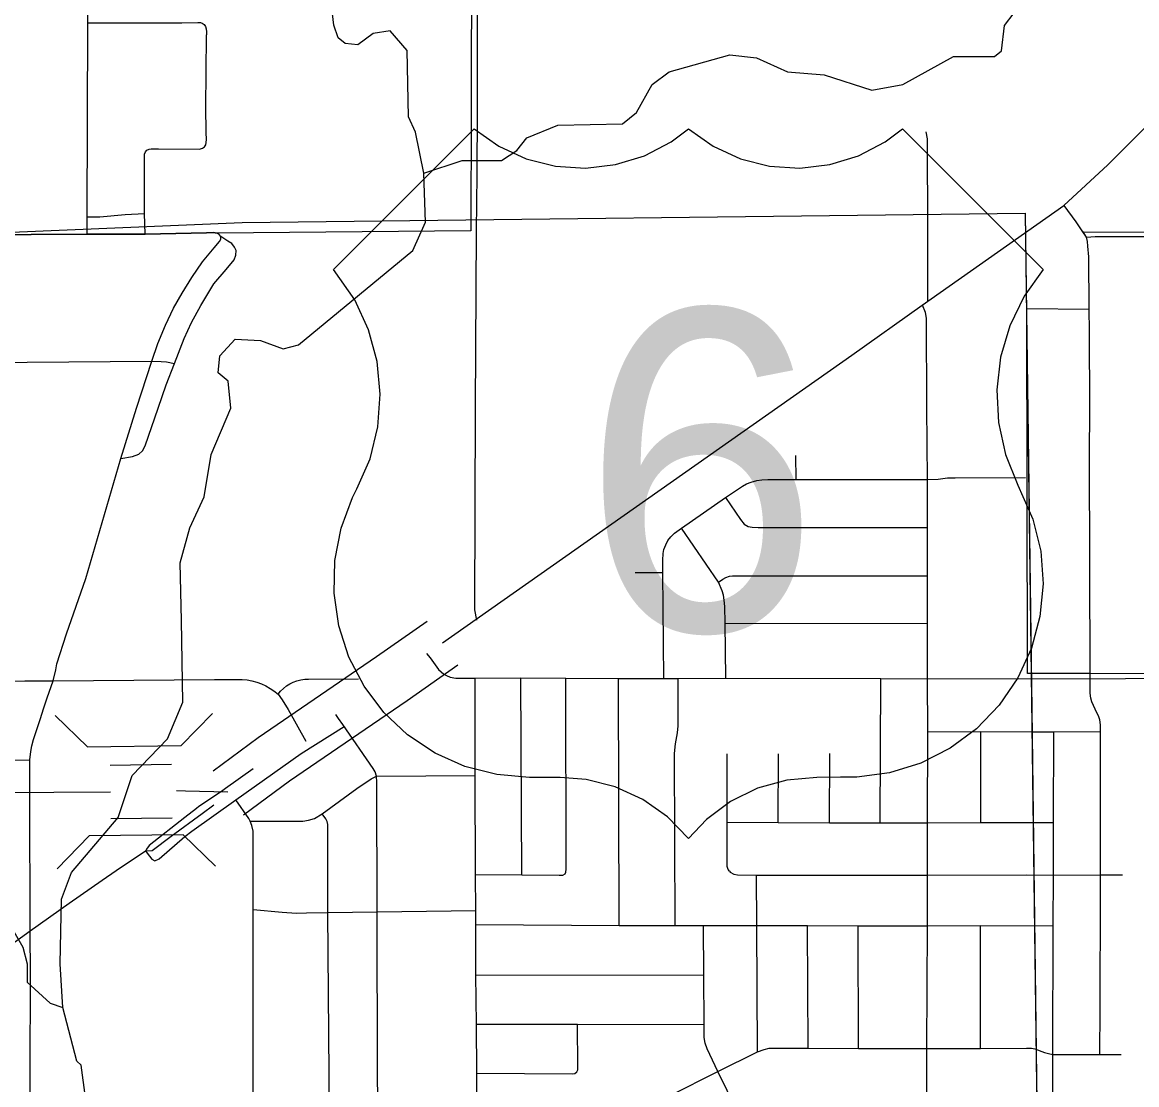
# Model space of a CAD drawing. Extents: x -1403959 to 81668, y -1400582 to 11018.
# Drawn here: x 7531.9 to 7652.7, y 8480.3 to 8595.5 of the extents above; entities that cross this region are included whole.
import ezdxf

# ---------------------------------------------------------------- set-up
doc = ezdxf.new("R2010")
doc.units = 0
for name, color, linetype in [('tdCiCityDivCarto', 7, 'Continuous'), ('tdCiRRCL', 7, 'Continuous'), ('tdCiSectNmbr', 7, 'Continuous'), ('tdCiSectTwpRng', 7, 'Continuous'), ('tdCoClipBndry', 7, 'Continuous'), ('tdCoDivCarto', 7, 'Continuous'), ('tdCoSecRteCL', 7, 'Continuous'), ('tdCoSurfAsphaltUnbanded', 7, 'Continuous'), ('tdCoSurfBitum', 7, 'Continuous'), ('tdCoSurfEarth', 7, 'Continuous'), ('tdCoTwpNameTxt', 7, 'Continuous')]:
    doc.layers.add(name, color=color, linetype=linetype)

msp = doc.modelspace()

# ---------------------------------------------------------------- linework, layer by layer
at = {"layer": 'tdCiCityDivCarto'}
for points in [[(7538.89, 8572.53), (7538.89, 8574.39), (7538.98, 8595.45), (7539.04, 8610.4), (7539, 8620.66)], [(7538.98, 8595.45), (7549.14, 8595.42), (7550.88, 8595.47), (7551.18, 8595.46), (7551.37, 8595.39), (7551.58, 8595.27), (7551.72, 8595.05), (7551.78, 8594.78), (7551.83, 8594.46), (7551.83, 8594.14)], [(7551.8, 8583.66), (7551.76, 8586.23), (7551.83, 8594.03)], [(7551.83, 8594.03), (7551.83, 8594.14)], [(7546.62, 8581.78), (7551.09, 8581.75), (7551.41, 8581.84), (7551.6, 8582), (7551.75, 8582.22), (7551.8, 8582.45), (7551.82, 8582.77), (7551.8, 8583.56), (7551.8, 8583.66)], [(7545.18, 8572.54), (7545.11, 8574.78), (7545.1, 8580.54), (7545.11, 8581.19), (7545.2, 8581.44), (7545.38, 8581.62), (7545.61, 8581.73), (7545.85, 8581.79), (7546.42, 8581.78)], [(7546.42, 8581.78), (7546.62, 8581.78)], [(7538.89, 8574.39), (7540.25, 8574.42), (7543.03, 8574.64), (7545.11, 8574.78)], [(7514.61, 8572.32), (7523.37, 8572.39), (7526.71, 8572.44), (7538.89, 8572.53), (7545.18, 8572.54)], [(7545.18, 8572.54), (7551.82, 8572.66), (7552.56, 8572.69), (7552.98, 8572.65)], [(7545.18, 8572.54), (7545.18, 8572.54)], [(7646.87, 8572.76), (7646.86, 8572.76)], [(7647.24, 8572.2), (7646.87, 8572.76)], [(7647.24, 8572.2), (7648.2, 8572.27), (7662.08, 8572.28), (7679.04, 8572.26), (7688.53, 8572.27), (7696.81, 8572.24), (7697.28, 8572.25), (7697.64, 8572.19), (7697.96, 8572.03), (7698.05, 8571.93)], [(7647.55, 8564.4), (7647.49, 8570.06), (7647.41, 8571.24), (7647.35, 8571.72), (7647.24, 8572.2)], [(7647.55, 8564.4), (7647.55, 8564.4)], [(7647.64, 8524.9), (7647.58, 8548.41), (7647.61, 8553.66), (7647.58, 8562.01), (7647.55, 8564.4)], [(7647.64, 8524.88), (7647.64, 8524.9)]]:
    msp.add_lwpolyline(points, dxfattribs=at)
at = {"layer": 'tdCiRRCL'}
for points in [[(7580.61, 8621.02), (7580.52, 8585.97), (7580.49, 8572.9), (7552.98, 8572.65), (7552.56, 8572.69), (7551.82, 8572.66), (7545.18, 8572.54), (7538.89, 8572.53), (7526.71, 8572.44)], [(7655.46, 8524.87), (7647.64, 8524.88), (7640.85, 8524.9), (7640.79, 8564.45), (7647.55, 8564.4), (7647.49, 8570.06), (7647.41, 8571.24), (7647.35, 8571.72), (7647.24, 8572.2), (7646.86, 8572.76), (7661.91, 8572.7)]]:
    msp.add_lwpolyline(points, dxfattribs=at)
at = {"layer": 'tdCiSectNmbr'}
for points in [[(7581.09, 8572.9), (7581.19, 8578.95), (7581.21, 8586.02), (7581.23, 8607.14), (7581.21, 8621.02)], [(7545.9, 8558.74), (7546.55, 8560.68), (7547.38, 8562.67), (7548.25, 8564.49), (7549.18, 8566.12), (7550.25, 8567.84), (7551.41, 8569.52), (7552.65, 8571.03), (7553.23, 8571.73), (7553.38, 8571.99), (7553.38, 8572.26)], [(7553.38, 8572.26), (7553.19, 8572.5), (7552.98, 8572.64)], [(7581.16, 8530.66), (7580.94, 8531.81), (7581, 8553.69), (7581.09, 8572.9)], [(7630.02, 8524.33), (7630.02, 8530.31), (7630, 8535.48), (7630.01, 8540.72), (7629.99, 8545.93), (7629.93, 8553.74), (7629.89, 8563.43), (7629.79, 8564.04), (7629.46, 8564.82)], [(7535.21, 8524.11), (7535.49, 8525.29), (7535.62, 8525.94), (7536.65, 8529.19), (7538.76, 8535.21), (7542.55, 8548.21), (7544.25, 8553.67), (7545.9, 8558.74)], [(7575.67, 8527.05), (7576.07, 8526.58), (7576.61, 8525.82), (7577, 8525.33), (7577.28, 8525.07), (7577.57, 8524.83), (7577.86, 8524.68), (7578.24, 8524.5), (7578.86, 8524.39)], [(7484.31, 8523.76), (7484.36, 8523.76), (7499.37, 8523.91), (7508.65, 8523.94), (7514.36, 8523.98), (7532.13, 8524.1)], [(7532.13, 8524.1), (7535.21, 8524.11), (7535.21, 8524.11)], [(7535.21, 8524.11), (7552.69, 8524.23), (7555.7, 8524.25), (7556.24, 8524.19), (7556.76, 8524.09), (7557.28, 8523.95), (7557.79, 8523.77), (7558.28, 8523.55), (7558.73, 8523.28), (7559.13, 8523.02), (7559.6, 8522.64), (7560.02, 8522.05), (7560.69, 8520.98), (7562.62, 8517.56)], [(7578.86, 8524.39), (7580.96, 8524.4), (7580.96, 8524.4)], [(7580.96, 8524.4), (7585.92, 8524.42), (7590.78, 8524.38), (7596.5, 8524.36), (7601.43, 8524.36), (7602.97, 8524.36), (7608.14, 8524.37), (7624.94, 8524.35), (7630.02, 8524.33), (7641.22, 8524.35)], [(7629.95, 8478.75), (7629.94, 8484.22), (7629.99, 8497.53), (7630.01, 8503.02), (7630, 8508.7), (7630.04, 8518.58), (7630.02, 8524.33)], [(7641.22, 8524.35), (7647.64, 8524.33), (7655.31, 8524.37), (7655.31, 8524.37)], [(7548.01, 8507.25), (7551.35, 8509.71), (7552.63, 8510.65)], [(7545.23, 8505.66), (7545.93, 8505.72), (7548.01, 8507.25)], [(7542.04, 8503.54), (7545.23, 8505.66)], [(7545.25, 8505.69), (7545.23, 8505.66)], [(7488.56, 8465.6), (7489.24, 8466.1), (7489.71, 8466.44), (7495.14, 8470.36), (7499.45, 8473.32), (7511.73, 8481.97), (7516.02, 8484.95), (7519.99, 8487.76), (7523.34, 8490.12), (7528.89, 8494.24), (7532.7, 8496.99), (7536.94, 8499.99), (7540.52, 8502.48), (7542.04, 8503.54)]]:
    msp.add_lwpolyline(points, dxfattribs=at)
at = {"layer": 'tdCiSectTwpRng'}
for points in [[(7630.04, 8572.84), (7630.01, 8582.86), (7629.85, 8583.63)], [(7646.85, 8572.78), (7646.14, 8573.85), (7644.83, 8575.63)], [(7542.55, 8548.21), (7543.82, 8548.42), (7544.49, 8548.69), (7544.9, 8549.04), (7545.17, 8549.59), (7546.59, 8553.66), (7547.46, 8556.18), (7548.35, 8558.5), (7549.42, 8561.22), (7550.2, 8562.96), (7551.2, 8564.8), (7552.61, 8567.14), (7553.96, 8568.69), (7554.84, 8569.75), (7555.03, 8570.26), (7555.05, 8570.75), (7554.88, 8571.13), (7554.59, 8571.5), (7554.16, 8571.78), (7553.38, 8572.26)], [(7630.03, 8565.25), (7630.05, 8572.06), (7630.04, 8572.84)], [(7646.86, 8572.76), (7646.85, 8572.78)], [(7484.5, 8558.34), (7499.56, 8558.41), (7514.55, 8558.52), (7523.35, 8558.59), (7545.9, 8558.74)], [(7545.9, 8558.74), (7546.9, 8558.73), (7547.49, 8558.68), (7548.35, 8558.5)], [(7615.77, 8545.93), (7615.74, 8548.52)], [(7608.12, 8543.99), (7609.95, 8545.2), (7610.4, 8545.46), (7610.9, 8545.64), (7611.51, 8545.81), (7612.03, 8545.89), (7612.69, 8545.93), (7615.77, 8545.93), (7629.99, 8545.93)], [(7629.99, 8545.93), (7631.18, 8545.96), (7632.16, 8546.1), (7632.99, 8546.1), (7640.63, 8546.13)], [(7601.43, 8524.36), (7601.3, 8535.86), (7601.31, 8537.18), (7601.34, 8537.89), (7601.43, 8538.33), (7601.63, 8538.83), (7601.87, 8539.32), (7602.17, 8539.7), (7602.58, 8540.09), (7603.32, 8540.64), (7608.12, 8543.99)], [(7608.12, 8543.99), (7609.73, 8541.58), (7610.12, 8541.09), (7610.57, 8540.84), (7611.01, 8540.75), (7611.64, 8540.73), (7630.01, 8540.72)], [(7608.14, 8524.37), (7608.08, 8530.35), (7608.03, 8532.16), (7607.97, 8532.85), (7607.88, 8533.4), (7607.74, 8533.86), (7607.35, 8534.79), (7603.32, 8540.64)], [(7598.32, 8535.86), (7601.3, 8535.86)], [(7607.35, 8534.79), (7607.8, 8535.11), (7608.15, 8535.29), (7608.54, 8535.43), (7608.87, 8535.48), (7630, 8535.48)], [(7608.08, 8530.35), (7630.02, 8530.31)], [(7647.64, 8524.33), (7647.64, 8524.88)], [(7532.67, 8515.54), (7532.78, 8516.44), (7532.89, 8517.06), (7533.07, 8517.72), (7533.78, 8519.89), (7534.2, 8521.18), (7534.56, 8522.24), (7535.21, 8524.11)], [(7559.6, 8522.64), (7559.87, 8522.97), (7560.17, 8523.27), (7560.5, 8523.54), (7560.86, 8523.76), (7561.24, 8523.95), (7561.64, 8524.1), (7562.06, 8524.21), (7562.48, 8524.27), (7562.9, 8524.29), (7568.33, 8524.32)], [(7581, 8503.09), (7580.95, 8513.84), (7580.96, 8524.4)], [(7586.01, 8503.06), (7585.92, 8524.42)], [(7590.79, 8503.34), (7590.81, 8503.4), (7590.84, 8503.66), (7590.78, 8524.38)], [(7596.59, 8497.57), (7596.5, 8524.36)], [(7602.66, 8497.58), (7602.59, 8516.23), (7602.69, 8517.26), (7602.91, 8518.46), (7602.97, 8519.22), (7602.97, 8524.36)], [(7624.89, 8508.72), (7624.94, 8524.35)], [(7648.78, 8501.08), (7648.78, 8503.05), (7648.78, 8518.59), (7648.78, 8519.31), (7648.68, 8519.87), (7648.58, 8520.21), (7648.18, 8521.01), (7647.82, 8521.81), (7647.71, 8522.21), (7647.64, 8522.77), (7647.64, 8524.33)], [(7566, 8520.22), (7565.86, 8520.46)], [(7570.44, 8476.07), (7570.39, 8481.39), (7570.34, 8499.05), (7570.31, 8513.13), (7570.28, 8513.75), (7570.13, 8514.22), (7569.92, 8514.59), (7566.6, 8519.37), (7566.15, 8520), (7566, 8520.22)], [(7545.23, 8505.66), (7545.39, 8505.43), (7545.9, 8504.76), (7546.23, 8504.58), (7546.69, 8504.8), (7549.5, 8507.23), (7550.23, 8507.8), (7555.02, 8511.2), (7562.09, 8516.21), (7566.76, 8519.13)], [(7630.04, 8518.58), (7635.79, 8518.62), (7641.45, 8518.57)], [(7635.78, 8508.73), (7635.79, 8518.62)], [(7641.45, 8518.57), (7643.69, 8518.57), (7648.78, 8518.59)], [(7643.59, 8478.77), (7643.6, 8483.6), (7643.64, 8497.55), (7643.66, 8503.02), (7643.67, 8508.73), (7643.69, 8518.57)], [(7508.67, 8515.44), (7523.35, 8515.49), (7532.67, 8515.54)], [(7532.68, 8512.04), (7532.68, 8512.39), (7532.67, 8515.54)], [(7608.53, 8503.46), (7608.39, 8503.64), (7608.29, 8503.96), (7608.28, 8508.76), (7608.28, 8515.69), (7608.28, 8516.17)], [(7613.82, 8508.74), (7613.86, 8516.2)], [(7619.39, 8508.72), (7619.41, 8516.23)], [(7556.89, 8514.54), (7553.89, 8512.41)], [(7568.13, 8512.43), (7569.69, 8513.46), (7570.28, 8513.75), (7580.95, 8513.84)], [(7532.7, 8496.99), (7532.68, 8511.66), (7532.68, 8512.04)], [(7553.89, 8512.41), (7553.61, 8512.21), (7551.3, 8510.66), (7551.01, 8510.46), (7550.75, 8510.27)], [(7556.56, 8508.9), (7562.26, 8508.9), (7562.9, 8508.99), (7563.55, 8509.18), (7564.39, 8509.69), (7568.13, 8512.43)], [(7556.94, 8475.98), (7556.9, 8481.45), (7556.88, 8499.29), (7556.88, 8507.81), (7556.75, 8508.43), (7556.56, 8508.9), (7556.41, 8509.19), (7555.02, 8511.2)], [(7549.49, 8509.28), (7545.6, 8506.26), (7545.34, 8505.84)], [(7550.75, 8510.27), (7549.49, 8509.28)], [(7565.12, 8476.03), (7565.12, 8481.45), (7564.99, 8498.97), (7564.97, 8508.24), (7564.97, 8508.54), (7564.91, 8508.85), (7564.78, 8509.13), (7564.39, 8509.69)], [(7608.28, 8508.76), (7613.82, 8508.74), (7619.39, 8508.72), (7624.89, 8508.72), (7630, 8508.7), (7635.78, 8508.73), (7641.16, 8508.73)], [(7641.16, 8508.73), (7643.67, 8508.73)], [(7545.34, 8505.84), (7545.25, 8505.69)], [(7580.9, 8427.48), (7580.75, 8429.73), (7580.83, 8431.04), (7580.94, 8432.29), (7581.14, 8433.51), (7581.26, 8434.32), (7581.27, 8438.41), (7581.23, 8451.97), (7581.19, 8476.14), (7581.16, 8481.58), (7581.11, 8486.89), (7581.05, 8492.22), (7581.05, 8497.67), (7581.02, 8499.19), (7581, 8503.09)], [(7581, 8503.09), (7586.01, 8503.06), (7590.08, 8503.03), (7590.46, 8503.04)], [(7590.46, 8503.04), (7590.47, 8503.04), (7590.72, 8503.18), (7590.79, 8503.34)], [(7608.53, 8503.46), (7608.62, 8503.35), (7609.01, 8503.15), (7609.42, 8503.06), (7611.48, 8503.03), (7630.01, 8503.02), (7640.78, 8503.06)], [(7640.78, 8503.06), (7643.66, 8503.02), (7648.78, 8503.05), (7651.16, 8503.07)], [(7611.56, 8483.88), (7611.49, 8497.58), (7611.48, 8503.03)], [(7648.71, 8483.6), (7648.73, 8488.49), (7648.78, 8501.08)], [(7556.88, 8499.29), (7560.05, 8499.02), (7561.58, 8498.92), (7562.67, 8498.93), (7564.99, 8498.97), (7570.34, 8499.05), (7581.02, 8499.19)], [(7581.05, 8497.67), (7596.59, 8497.57), (7602.66, 8497.58), (7605.73, 8497.59), (7611.49, 8497.58), (7616.99, 8497.57), (7622.49, 8497.52), (7629.99, 8497.53), (7635.75, 8497.56), (7643.64, 8497.55)], [(7608.01, 8427.69), (7607.94, 8452), (7607.94, 8452.88), (7608.09, 8453.5), (7608.24, 8454), (7608.55, 8454.61), (7608.72, 8455.05), (7608.81, 8455.78), (7608.83, 8464.29), (7608.78, 8476.4), (7608.76, 8478.02), (7608.7, 8478.53), (7608.56, 8479), (7608.28, 8479.67), (7607.29, 8481.76), (7606.1, 8484.19), (7605.9, 8484.8), (7605.79, 8485.44), (7605.8, 8486.84), (7605.77, 8492.2), (7605.73, 8497.59)], [(7617.06, 8484.27), (7616.99, 8497.57)], [(7622.53, 8484.25), (7622.49, 8497.52)], [(7635.74, 8484.24), (7635.75, 8497.56)], [(7532.74, 8492.2), (7532.7, 8496.99)], [(7532.84, 8418.58), (7532.81, 8430.66), (7532.71, 8455.8), (7532.78, 8462.46), (7532.7, 8481.49), (7532.74, 8492.2)], [(7581.05, 8492.22), (7605.77, 8492.2)], [(7581.11, 8486.89), (7592.07, 8486.87), (7605.8, 8486.84)], [(7591.97, 8481.7), (7592.08, 8481.91), (7592.11, 8482.25), (7592.07, 8486.87)], [(7602.1, 8479.13), (7607.29, 8481.76), (7611.56, 8483.88), (7612.28, 8484.14), (7612.85, 8484.26), (7613.42, 8484.29), (7617.06, 8484.27), (7622.53, 8484.25), (7629.94, 8484.22)], [(7629.94, 8484.22), (7635.74, 8484.24), (7640.73, 8484.28), (7641.28, 8484.27), (7641.63, 8484.21), (7642.68, 8483.8), (7643.12, 8483.7), (7643.6, 8483.6), (7644.35, 8483.59), (7646.78, 8483.59)], [(7646.78, 8483.59), (7648.71, 8483.6), (7651.01, 8483.58)], [(7581.16, 8481.58), (7591.47, 8481.5), (7591.76, 8481.54), (7591.97, 8481.7)]]:
    msp.add_lwpolyline(points, dxfattribs=at)
at = {"layer": 'tdCoClipBndry'}
msp.add_lwpolyline([(7504.77, 8571.65), (7555.69, 8573.8), (7640.61, 8574.81), (7642.76, 8408.03), (7658.38, 8408.57), (7656.06, 8392.83), (7650.89, 8386.63), (7643.07, 8384.53), (7643.53, 8331.05), (7651.76, 8331.03)], dxfattribs=at)
at = {"layer": 'tdCoDivCarto'}
for points in [[(7552.57, 8514.35), (7557.43, 8517.97), (7570.28, 8526.72), (7575.77, 8530.58)], [(7555.84, 8509.56), (7560.82, 8513.25), (7573.6, 8521.96), (7579.09, 8525.82)], [(7541.39, 8514.97), (7548.03, 8515.06)], [(7541.46, 8509.17), (7548.1, 8509.25)]]:
    msp.add_lwpolyline(points, dxfattribs=at)
at = {"layer": 'tdCoSecRteCL'}
for points in [[(7577.43, 8528.2), (7621.81, 8559.41), (7629.43, 8564.82), (7644.8, 8575.63), (7649.57, 8580.05), (7660.78, 8591.25), (7665.41, 8595.62), (7671.02, 8600.22), (7691.91, 8614.96)], [(7522.9, 8511.96), (7541.42, 8512.07)], [(7548.57, 8512.2), (7549.57, 8512.18), (7554.15, 8512.07)]]:
    msp.add_lwpolyline(points, dxfattribs=at)
at = {"layer": 'tdCoSurfAsphaltUnbanded'}
msp.add_lwpolyline([(7565.61, 8568.69), (7580.87, 8583.95), (7583.54, 8582.07), (7586.51, 8580.7), (7589.68, 8579.9), (7592.94, 8579.68), (7596.19, 8580.07), (7599.31, 8581.03), (7602.2, 8582.55), (7604.08, 8583.95), (7606.75, 8582.07), (7609.73, 8580.7), (7612.89, 8579.9), (7616.16, 8579.68), (7619.4, 8580.07), (7622.53, 8581.03), (7625.42, 8582.55), (7627.3, 8583.95), (7642.56, 8568.69), (7640.49, 8565.8), (7638.93, 8562.6), (7637.92, 8559.18), (7637.51, 8555.65), (7637.69, 8552.09), (7638.46, 8548.62), (7639.8, 8545.32), (7641.43, 8541.63), (7642.28, 8538.17), (7642.54, 8534.62), (7642.2, 8531.08), (7641.28, 8527.64), (7639.79, 8524.41), (7637.78, 8521.47), (7635.31, 8518.9), (7632.45, 8516.79), (7629.27, 8515.18), (7625.87, 8514.13), (7622.35, 8513.66), (7620.58, 8513.64), (7618, 8513.63), (7614.74, 8513.34), (7611.59, 8512.45), (7608.66, 8511.01), (7606.04, 8509.06), (7604.08, 8507), (7601.8, 8509.34), (7599.13, 8511.23), (7596.16, 8512.6), (7593, 8513.41), (7590.17, 8513.63), (7586.85, 8513.63), (7583.3, 8513.93), (7579.86, 8514.82), (7576.61, 8516.27), (7573.64, 8518.24), (7571.05, 8520.68), (7568.91, 8523.52), (7567.26, 8526.68), (7566.17, 8530.07), (7565.66, 8533.59), (7565.75, 8537.15), (7566.43, 8540.64), (7567.68, 8543.98), (7568.15, 8544.9), (7569.56, 8548.16), (7570.41, 8551.62), (7570.67, 8555.17), (7570.33, 8558.71), (7569.4, 8562.15), (7567.92, 8565.39)], close=True, dxfattribs=at)
at = {"layer": 'tdCoSurfBitum'}
for points in [[(7575.41, 8579.15), (7574.5, 8583.58), (7573.73, 8585.26), (7573.58, 8592.44), (7571.75, 8594.58), (7569.92, 8594.27), (7568.24, 8593.05), (7566.87, 8593.21), (7566.1, 8593.82), (7565.64, 8595.19), (7565.49, 8596.41), (7563.97, 8598.25), (7564.27, 8600.08), (7565.65, 8602.82)], [(7538.71, 8478.91), (7538.25, 8482.42), (7537.79, 8482.88), (7536.27, 8488.69), (7535.97, 8493.4), (7536.12, 8500.42), (7537.19, 8503.32), (7542.24, 8509.27), (7543.77, 8513.84), (7547.59, 8517.81), (7549.27, 8521.78), (7549.12, 8530.63), (7548.97, 8536.89), (7550.04, 8540.7), (7551.57, 8544.06), (7552.34, 8548.64), (7554.48, 8553.67), (7554.17, 8556.57), (7553.1, 8557.49), (7553.26, 8559.32), (7554.94, 8561.15), (7557.69, 8561), (7560.13, 8560.08), (7561.81, 8560.54), (7574.19, 8570.76), (7575.56, 8573.81), (7575.41, 8579.15), (7579.54, 8580.52), (7583.81, 8580.52), (7585.49, 8581.59), (7586.56, 8582.96), (7589.92, 8584.33), (7596.95, 8584.48), (7598.47, 8585.7), (7600.16, 8588.75), (7601.99, 8590.13), (7608.56, 8591.96), (7611.46, 8591.65), (7614.82, 8590.12), (7618.79, 8589.81), (7623.98, 8588.13), (7627.34, 8588.74), (7632.84, 8591.79), (7637.27, 8591.78), (7638.03, 8592.39), (7638.34, 8595.14), (7639.41, 8596.51)], [(7530.24, 8498.13), (7531.92, 8495.23), (7532.38, 8493.4), (7532.4, 8491.42), (7534.89, 8489.14), (7536.27, 8488.69)]]:
    msp.add_lwpolyline(points, dxfattribs=at)
at = {"layer": 'tdCoSurfEarth'}
for p, q in [((7538.92, 8516.95), (7535.43, 8520.35)), ((7549.09, 8517.08), (7552.49, 8520.57)), ((7538.92, 8516.95), (7549.09, 8517.08)), ((7539.12, 8507.28), (7535.64, 8503.71)), ((7549.3, 8507.41), (7539.12, 8507.28)), ((7549.3, 8507.41), (7552.8, 8504.01))]:
    msp.add_line(p, q, dxfattribs=at)
at = {"layer": 'tdCoTwpNameTxt'}
msp.add_lwpolyline([(7555.69, 8573.8), (7640.61, 8574.81), (7641.31, 8520.98), (7642.48, 8429.84), (7642.76, 8408.03), (7658.38, 8408.57), (7656.06, 8392.83), (7650.89, 8386.63), (7643.07, 8384.53), (7644.66, 8261.26), (7645.2, 8219.98), (7646.5, 8118.84), (7647.93, 8008.34), (7648.69, 7949.83)], dxfattribs=at)

# ---------------------------------------------------------------- texts
at = {"layer": 'tdCoSurfAsphaltUnbanded'}
msp.add_text('6', height=34.82, dxfattribs=at).set_placement((7592.48, 8529.53))

doc.saveas('drawing.dxf')
